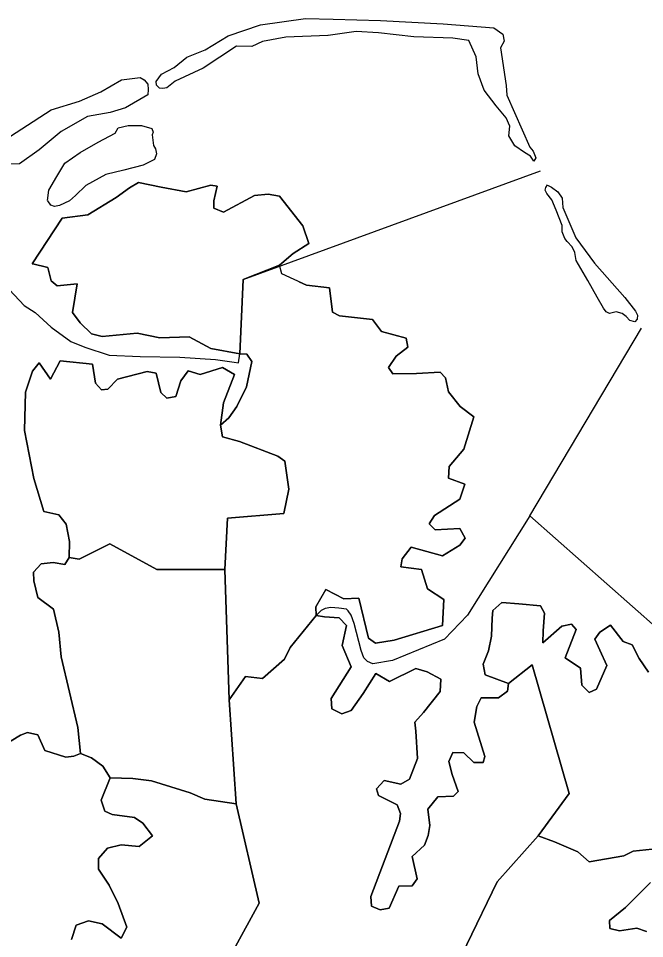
# Model space of a CAD drawing. Extents: x 2308163 to 2335412, y -96774 to 125428.
# Drawn here: x 2326161.9 to 2326206.8, y 124952.6 to 125018.6 of the extents above; entities that cross this region are included whole.
import ezdxf

# ---------------------------------------------------------------- set-up
doc = ezdxf.new("R2010")
doc.units = 0
doc.layers.add('Old_Level_20', color=7, linetype='Continuous')

msp = doc.modelspace()

# ---------------------------------------------------------------- linework, layer by layer
at = {"layer": 'Old_Level_20'}
for points in [[(2326184.083, 125017.364), (2326181.088, 125017.249), (2326179.41, 125016.938), (2326178.635, 125016.583), (2326177.53, 125016.601), (2326175.143, 125015.016), (2326173.14, 125014.08), (2326172.55, 125013.616), (2326172.254, 125013.569), (2326172.014, 125013.592), (2326171.803, 125013.792), (2326171.787, 125014.07), (2326172.166, 125014.591), (2326173.074, 125015.066), (2326173.97, 125015.817), (2326175.281, 125016.333), (2326176.935, 125017.336), (2326179.255, 125018.119), (2326182.497, 125018.587), (2326184.474, 125018.526), (2326187.879, 125018.425), (2326192.374, 125018.197), (2326195.994, 125017.904), (2326196.641, 125017.454), (2326196.751, 125016.962), (2326196.473, 125016.466), (2326196.897, 125013.783), (2326196.945, 125013.087), (2326198.575, 125009.354), (2326198.836, 125009.074), (2326199.012, 125008.588), (2326198.878, 125008.359), (2326198.628, 125008.713), (2326198.212, 125008.964), (2326197.516, 125009.452), (2326197.089, 125010.174), (2326197.14, 125010.857), (2326196.892, 125011.458), (2326196.169, 125012.317), (2326195.318, 125013.45), (2326194.89, 125014.605), (2326194.731, 125015.82), (2326194.209, 125017.005), (2326193.064, 125017.159), (2326190.266, 125017.257), (2326187.735, 125017.551), (2326186.121, 125017.636), (2326184.125, 125017.361)], [(2326160.412, 125009.576), (2326164.234, 125012.024), (2326166.275, 125012.659), (2326167.796, 125013.329), (2326169.291, 125014.181), (2326170.622, 125014.341), (2326170.913, 125014.182), (2326171.191, 125013.863), (2326171.211, 125013.485), (2326171.189, 125013.098), (2326169.577, 125012.172), (2326168.468, 125011.842), (2326166.839, 125011.548), (2326164.954, 125010.469), (2326163.377, 125009.154), (2326161.975, 125008.163), (2326160.621, 125008.112)], [(2326163.985, 125005.52), (2326164.079, 125006.257), (2326164.655, 125007.256), (2326165.234, 125008.205), (2326166.322, 125008.972), (2326167.622, 125009.708), (2326168.832, 125010.353), (2326169.05, 125010.729), (2326169.774, 125010.901), (2326170.723, 125010.918), (2326171.464, 125010.685), (2326171.572, 125010.427), (2326171.499, 125010.23), (2326171.578, 125009.466), (2326171.738, 125009.238), (2326171.799, 125008.885), (2326171.65, 125008.466), (2326170.843, 125008.059), (2326169.458, 125007.696), (2326168.178, 125007.386), (2326166.741, 125006.606), (2326165.979, 125005.897), (2326165.57, 125005.51), (2326164.853, 125005.158), (2326164.489, 125005.105), (2326164.218, 125005.182), (2326163.994, 125005.494)], [(2326177.771, 124994.535), (2326178.017, 124999.862), (2326199.34, 125007.656)], [(2326186.315, 124977.002), (2326187.016, 124974.146), (2326187.516, 124973.776), (2326188.844, 124974.002), (2326192.328, 124975.051), (2326192.415, 124976.912), (2326191.255, 124977.682), (2326190.814, 124979.067), (2326189.334, 124979.268), (2326189.426, 124979.821), (2326190.075, 124980.676), (2326192.326, 124980.056), (2326193.574, 124980.805), (2326193.939, 124981.31), (2326193.552, 124982.003), (2326191.798, 124981.911), (2326191.364, 124982.329), (2326191.749, 124982.944), (2326193.571, 124984.104), (2326193.922, 124985.181), (2326192.761, 124985.611), (2326192.793, 124986.458), (2326193.845, 124987.695), (2326194.577, 124990.012), (2326193.583, 124990.756), (2326192.755, 124991.814), (2326192.535, 124992.819), (2326192.156, 124993.228), (2326190.457, 124993.132), (2326188.766, 124993.091), (2326188.451, 124993.545), (2326188.984, 124994.362), (2326189.826, 124995.01), (2326189.713, 124995.656), (2326187.944, 124996.143), (2326187.306, 124996.998), (2326184.933, 124997.252), (2326184.417, 124997.515), (2326184.214, 124999.262), (2326182.559, 124999.446), (2326180.791, 125000.277), (2326180.615, 125000.88), (2326181.606, 125001.729), (2326182.742, 125002.437), (2326182.29, 125003.718), (2326180.637, 125005.844), (2326179.819, 125005.992), (2326178.843, 125005.884), (2326176.606, 125004.69), (2326175.925, 125004.984), (2326175.904, 125005.503), (2326176.143, 125006.546), (2326175.706, 125006.626), (2326173.932, 125006.147), (2326172.128, 125006.475), (2326170.498, 125006.828), (2326169.864, 125006.428), (2326168.897, 125005.744), (2326166.873, 125004.507), (2326165.025, 125004.268), (2326162.871, 125000.986), (2326162.925, 125000.977), (2326164.011, 125000.724), (2326164.24, 124999.765), (2326164.684, 124999.398), (2326166.121, 124999.541), (2326165.764, 124997.484), (2326166.316, 124996.754), (2326167.141, 124995.977), (2326167.898, 124995.784), (2326170.421, 124996.02), (2326172.052, 124995.671), (2326174.152, 124995.754), (2326175.695, 124994.906), (2326177.771, 124994.535), (2326178.272, 124994.503), (2326178.632, 124993.982), (2326178.263, 124992.162), (2326177.57, 124990.743), (2326176.981, 124989.934), (2326176.385, 124989.411), (2326176.606, 124991.029), (2326177.405, 124993.058), (2326176.533, 124993.556), (2326174.924, 124993.042), (2326174.068, 124993.309), (2326173.552, 124992.6), (2326173.187, 124991.464), (2326172.549, 124991.348), (2326172.113, 124991.769), (2326171.786, 124993.143), (2326171.13, 124993.261), (2326169.007, 124992.722), (2326168.316, 124991.987), (2326167.859, 124991.953), (2326167.433, 124992.43), (2326167.215, 124993.786), (2326164.885, 124994.029), (2326164.208, 124992.717), (2326163.394, 124993.894)], [(2326162.871, 125000.986), (2326165.025, 125004.268), (2326166.873, 125004.507), (2326168.897, 125005.744), (2326169.864, 125006.428), (2326170.498, 125006.828), (2326172.128, 125006.475), (2326173.932, 125006.147), (2326175.706, 125006.626), (2326176.143, 125006.546), (2326175.904, 125005.503), (2326175.925, 125004.984), (2326176.606, 125004.69), (2326178.843, 125005.884), (2326179.819, 125005.992), (2326180.637, 125005.844), (2326182.29, 125003.718), (2326182.742, 125002.437), (2326181.606, 125001.729), (2326180.615, 125000.88), (2326180.615, 125000.88), (2326178.017, 124999.862), (2326177.771, 124994.535), (2326175.695, 124994.906), (2326174.152, 124995.754), (2326172.052, 124995.671), (2326170.421, 124996.02), (2326167.898, 124995.784), (2326167.141, 124995.977), (2326166.316, 124996.754), (2326165.764, 124997.484), (2326166.121, 124999.541), (2326164.684, 124999.398), (2326164.24, 124999.765), (2326164.011, 125000.724), (2326162.925, 125000.977), (2326162.871, 125000.986)], [(2326199.859, 125006.622), (2326200.142, 125006.473), (2326200.606, 125006.156), (2326200.908, 125005.686), (2326200.955, 125005.024), (2326201.885, 125002.856), (2326203.231, 125001.04), (2326205.401, 124998.561), (2326206.163, 124997.598), (2326206.321, 124997.298), (2326206.295, 124997.01), (2326206.117, 124996.838), (2326205.766, 124996.932), (2326205.495, 124997.22), (2326205.21, 124997.412), (2326204.787, 124997.547), (2326204.311, 124997.419), (2326204.063, 124997.542), (2326203.871, 124997.816), (2326203.411, 124998.595), (2326202.746, 124999.795), (2326201.9, 125001.226), (2326201.804, 125001.79), (2326201.634, 125002.211), (2326201.256, 125002.592), (2326201.093, 125002.796), (2326200.895, 125003.288), (2326200.916, 125003.733), (2326200.472, 125004.835), (2326200.153, 125005.567), (2326199.807, 125006.035), (2326199.686, 125006.276), (2326199.724, 125006.461), (2326199.849, 125006.647)], [(2326150.691, 125002.961), (2326151.369, 125002.405), (2326152.404, 125002.272), (2326154.728, 125003.127), (2326156.761, 125003.693), (2326157.149, 125003.62), (2326157.702, 125003.527), (2326158.878, 125002.848), (2326159.456, 125001.932), (2326160.27, 125000.473), (2326161.246, 124999.129), (2326162.309, 124998), (2326163.108, 124997.489), (2326164.253, 124996.453), (2326165.646, 124995.424), (2326166.648, 124995.001), (2326168.398, 124994.436), (2326170.627, 124994.339), (2326173.474, 124994.304), (2326176.036, 124994.134), (2326177.362, 124993.929), (2326177.693, 124993.897), (2326177.771, 124994.535)], [(2326182.035, 124999.693), (2326182.559, 124999.446), (2326184.214, 124999.262), (2326184.417, 124997.515), (2326184.933, 124997.252), (2326187.306, 124996.998), (2326187.944, 124996.143), (2326189.713, 124995.656), (2326189.826, 124995.01), (2326188.984, 124994.362), (2326188.451, 124993.545), (2326188.766, 124993.091), (2326190.457, 124993.132), (2326192.156, 124993.228), (2326192.535, 124992.819), (2326192.755, 124991.814), (2326193.583, 124990.756), (2326194.577, 124990.012), (2326193.845, 124987.695), (2326192.793, 124986.458), (2326192.761, 124985.611), (2326193.922, 124985.181), (2326193.571, 124984.104), (2326191.749, 124982.944), (2326191.364, 124982.329), (2326191.798, 124981.911), (2326193.552, 124982.003), (2326193.939, 124981.31), (2326193.574, 124980.805), (2326192.326, 124980.056), (2326190.075, 124980.676), (2326189.426, 124979.821), (2326189.334, 124979.268), (2326190.814, 124979.067), (2326191.255, 124977.682), (2326192.415, 124976.912), (2326192.328, 124975.051), (2326188.844, 124974.002), (2326187.516, 124973.776), (2326187.016, 124974.146), (2326186.315, 124977.002), (2326185.242, 124976.96), (2326183.951, 124977.64), (2326183.237, 124976.395), (2326183.245, 124975.767), (2326181.399, 124973.463), (2326180.978, 124972.624), (2326179.399, 124971.24), (2326178.187, 124971.392), (2326177.008, 124969.711), (2326176.714, 124979.07), (2326176.886, 124982.752), (2326180.933, 124983.071), (2326181.288, 124984.835), (2326181.008, 124986.824), (2326180.509, 124987.198), (2326177.763, 124988.253), (2326176.525, 124988.586), (2326176.385, 124989.411), (2326176.981, 124989.934), (2326177.57, 124990.743), (2326178.263, 124992.162), (2326178.632, 124993.982), (2326178.272, 124994.503), (2326177.771, 124994.535)], [(2326198.594, 124982.921), (2326206.597, 124996.365)], [(2326163.394, 124993.894), (2326162.895, 124993.294), (2326162.408, 124991.776), (2326162.335, 124989.035), (2326162.991, 124985.593), (2326163.719, 124983.229), (2326164.806, 124982.981), (2326165.315, 124982.319), (2326165.556, 124981.073), (2326165.533, 124979.932), (2326165.22, 124979.413), (2326164.397, 124979.557), (2326163.537, 124979.477), (2326162.986, 124978.885), (2326162.993, 124978.254), (2326163.299, 124977.054), (2326164.403, 124976.232), (2326164.801, 124974.559), (2326164.961, 124972.813), (2326166.15, 124967.74), (2326166.35, 124965.873), (2326165.865, 124965.67), (2326165.289, 124965.597), (2326163.79, 124966.082), (2326163.297, 124967.198), (2326162.537, 124967.384), (2326162.051, 124967.181), (2326160.55, 124966.291)], [(2326162.408, 124991.776), (2326162.895, 124993.294), (2326163.394, 124993.894), (2326164.208, 124992.717), (2326164.885, 124994.029), (2326167.215, 124993.786), (2326167.433, 124992.43), (2326167.859, 124991.953), (2326168.316, 124991.987), (2326169.007, 124992.722), (2326171.13, 124993.261), (2326171.786, 124993.143), (2326172.113, 124991.769), (2326172.549, 124991.348), (2326173.187, 124991.464), (2326173.552, 124992.6), (2326174.068, 124993.309), (2326174.924, 124993.042), (2326176.533, 124993.556), (2326177.405, 124993.058), (2326176.606, 124991.029), (2326176.385, 124989.411), (2326176.525, 124988.586), (2326177.763, 124988.253), (2326180.509, 124987.198), (2326181.008, 124986.824), (2326181.288, 124984.835), (2326180.933, 124983.071), (2326176.886, 124982.752), (2326176.714, 124979.07), (2326171.815, 124979.065), (2326168.462, 124980.909), (2326166.246, 124979.807), (2326165.533, 124979.932), (2326165.556, 124981.073), (2326165.315, 124982.319), (2326164.806, 124982.981), (2326163.719, 124983.229), (2326162.991, 124985.593), (2326162.335, 124989.035), (2326162.408, 124991.776)], [(2326198.594, 124982.921), (2326194.117, 124975.785), (2326192.469, 124974.079), (2326188.729, 124972.537), (2326187.314, 124972.299), (2326186.928, 124972.467), (2326186.681, 124972.722), (2326186.487, 124973.248), (2326185.985, 124975.181), (2326185.757, 124975.801), (2326185.55, 124976.107), (2326185.421, 124976.226), (2326184.887, 124976.299), (2326184.309, 124976.34), (2326183.913, 124976.269), (2326183.626, 124976.113), (2326183.245, 124975.767)], [(2326210.424, 124958.942), (2326212.163, 124959.991), (2326213.48, 124962.74), (2326214.02, 124965.325), (2326213.147, 124967.778), (2326210.928, 124970.81), (2326207.793, 124974.788), (2326198.594, 124982.921)], [(2326165.533, 124979.932), (2326166.246, 124979.807), (2326168.462, 124980.909), (2326171.815, 124979.065), (2326176.714, 124979.07), (2326177.008, 124969.711), (2326177.525, 124962.259), (2326175.272, 124962.584), (2326174.222, 124963.047), (2326171.438, 124963.921), (2326170.114, 124964.088), (2326168.488, 124964.136), (2326167.949, 124964.972), (2326167.145, 124965.567), (2326166.35, 124965.873), (2326166.15, 124967.74), (2326164.961, 124972.813), (2326164.801, 124974.559), (2326164.403, 124976.232), (2326163.299, 124977.054), (2326162.993, 124978.254), (2326162.986, 124978.885), (2326163.537, 124979.477), (2326164.397, 124979.557), (2326165.22, 124979.413), (2326165.533, 124979.932)], [(2326207.103, 124971.712), (2326206.425, 124972.678), (2326205.92, 124973.671), (2326205.287, 124973.894), (2326204.366, 124975.073), (2326203.612, 124974.579), (2326203.249, 124974.075), (2326203.619, 124973.274), (2326204.105, 124972.17), (2326203.378, 124970.481), (2326202.833, 124970.234), (2326202.309, 124970.777), (2326202.229, 124971.983), (2326201.125, 124972.739), (2326201.909, 124974.76), (2326201.585, 124975.156), (2326200.885, 124974.993), (2326199.514, 124973.811), (2326199.543, 124974.657), (2326199.646, 124975.945), (2326199.339, 124976.452), (2326197.798, 124976.605), (2326196.582, 124976.702), (2326195.927, 124976.133), (2326195.889, 124975.573), (2326195.84, 124974.274), (2326195.611, 124973.234), (2326195.227, 124972.277), (2326195.38, 124971.512), (2326197.067, 124970.882), (2326196.975, 124970.33), (2326196.34, 124969.871), (2326195.106, 124969.855), (2326194.777, 124969.229), (2326194.595, 124968.124), (2326195.365, 124965.664), (2326195.237, 124965.231), (2326194.566, 124965.231), (2326193.839, 124965.923), (2326193.059, 124965.942), (2326192.786, 124965.307), (2326193.022, 124964.357), (2326193.44, 124963.15), (2326193.104, 124962.809), (2326191.978, 124962.772), (2326191.269, 124961.869), (2326191.415, 124960.707), (2326191.298, 124959.988), (2326191.018, 124959.296), (2326190.155, 124958.474), (2326190.513, 124956.879), (2326190.15, 124956.371), (2326189.195, 124956.361), (2326188.49, 124954.772), (2326187.853, 124954.651), (2326187.225, 124954.927), (2326187.169, 124955.62), (2326189.225, 124961.02), (2326189.315, 124961.574), (2326189.078, 124962.182), (2326187.732, 124962.867), (2326187.587, 124963.346), (2326188.132, 124963.936), (2326189.323, 124963.677), (2326189.941, 124964.027), (2326190.524, 124965.521), (2326190.397, 124967.477), (2326190.334, 124968.113), (2326190.953, 124968.803), (2326192.153, 124970.304), (2326192.192, 124971.207), (2326191.212, 124971.717), (2326190.412, 124971.968), (2326188.52, 124971.041), (2326187.548, 124971.607), (2326186.636, 124970.169), (2326185.761, 124968.952), (2326185.105, 124968.723), (2326184.377, 124969.076), (2326184.333, 124969.824), (2326185.775, 124972.083), (2326185.132, 124973.618), (2326185.426, 124975.048), (2326184.9, 124975.595), (2326183.845, 124975.664), (2326183.245, 124975.767), (2326183.237, 124976.395), (2326183.951, 124977.64), (2326185.242, 124976.96), (2326186.315, 124977.002)], [(2326195.227, 124972.277), (2326195.611, 124973.234), (2326195.84, 124974.274), (2326195.889, 124975.573), (2326195.927, 124976.133), (2326196.582, 124976.702), (2326197.798, 124976.605), (2326199.339, 124976.452), (2326199.646, 124975.945), (2326199.543, 124974.657), (2326199.514, 124973.811), (2326200.885, 124974.993), (2326201.585, 124975.156), (2326201.909, 124974.76), (2326201.125, 124972.739), (2326202.229, 124971.983), (2326202.309, 124970.777), (2326202.833, 124970.234), (2326203.378, 124970.481), (2326204.105, 124972.17), (2326203.619, 124973.274), (2326203.249, 124974.075), (2326203.612, 124974.579), (2326204.366, 124975.073), (2326205.287, 124973.894), (2326205.92, 124973.671), (2326206.425, 124972.678), (2326207.103, 124971.712)], [(2326175.35, 124948.127), (2326179.175, 124955.135), (2326177.525, 124962.259), (2326177.008, 124969.711), (2326178.187, 124971.392), (2326179.399, 124971.24), (2326180.978, 124972.624), (2326181.399, 124973.463), (2326183.245, 124975.767), (2326183.845, 124975.664), (2326184.9, 124975.595), (2326185.426, 124975.048), (2326185.132, 124973.618), (2326185.775, 124972.083), (2326184.333, 124969.824), (2326184.377, 124969.076), (2326185.105, 124968.723), (2326185.761, 124968.952), (2326186.636, 124970.169), (2326187.548, 124971.607), (2326188.52, 124971.041), (2326190.412, 124971.968), (2326191.212, 124971.717), (2326192.192, 124971.207), (2326192.153, 124970.304), (2326190.953, 124968.803), (2326190.334, 124968.113), (2326190.397, 124967.477), (2326190.524, 124965.521), (2326189.941, 124964.027), (2326189.323, 124963.677), (2326188.132, 124963.936), (2326187.587, 124963.346), (2326187.732, 124962.867), (2326189.078, 124962.182), (2326189.315, 124961.574), (2326189.225, 124961.02), (2326187.169, 124955.62), (2326187.225, 124954.927), (2326187.853, 124954.651), (2326188.49, 124954.772), (2326189.195, 124956.361), (2326190.15, 124956.371), (2326190.513, 124956.879), (2326190.155, 124958.474), (2326191.018, 124959.296), (2326191.298, 124959.988), (2326191.415, 124960.707), (2326191.269, 124961.869), (2326191.978, 124962.772), (2326193.104, 124962.809), (2326193.44, 124963.15), (2326193.022, 124964.357), (2326192.786, 124965.307), (2326193.059, 124965.942), (2326193.839, 124965.923), (2326194.566, 124965.231), (2326195.237, 124965.231), (2326195.365, 124965.664), (2326194.595, 124968.124), (2326194.777, 124969.229), (2326195.106, 124969.855), (2326196.34, 124969.871), (2326196.975, 124970.33), (2326197.067, 124970.882)], [(2326197.067, 124970.882), (2326198.748, 124972.24), (2326201.416, 124962.99), (2326199.188, 124959.963), (2326196.244, 124956.657), (2326191.887, 124947.669)], [(2326208.269, 124959.115), (2326205.996, 124958.874), (2326205.326, 124958.533), (2326202.854, 124958.099), (2326202.019, 124958.807), (2326200.35, 124959.541), (2326199.188, 124959.963), (2326201.416, 124962.99), (2326198.748, 124972.24), (2326197.067, 124970.882), (2326195.38, 124971.512), (2326195.227, 124972.277)], [(2326160.55, 124966.291), (2326162.051, 124967.181), (2326162.537, 124967.384), (2326163.297, 124967.198), (2326163.79, 124966.082), (2326165.289, 124965.597), (2326165.865, 124965.67), (2326166.35, 124965.873), (2326167.145, 124965.567), (2326167.949, 124964.972), (2326168.488, 124964.136), (2326167.831, 124962.531), (2326168.095, 124961.743), (2326168.616, 124961.483), (2326170.215, 124961.269), (2326170.828, 124960.88), (2326171.522, 124959.962), (2326170.555, 124959.211), (2326169.276, 124959.312), (2326168.281, 124959.08), (2326167.651, 124958.328), (2326167.643, 124957.585), (2326168.413, 124956.427), (2326169.046, 124955.119), (2326169.672, 124953.414), (2326169.263, 124952.624), (2326167.908, 124953.651), (2326166.929, 124953.872), (2326166.034, 124953.564), (2326165.698, 124952.533)], [(2326165.698, 124952.533), (2326166.034, 124953.564), (2326166.929, 124953.872), (2326167.908, 124953.651), (2326169.263, 124952.624), (2326169.672, 124953.414), (2326169.046, 124955.119), (2326168.413, 124956.427), (2326167.643, 124957.585), (2326167.651, 124958.328), (2326168.281, 124959.08), (2326169.276, 124959.312), (2326170.555, 124959.211), (2326171.522, 124959.962), (2326170.828, 124960.88), (2326170.215, 124961.269), (2326168.616, 124961.483), (2326168.095, 124961.743), (2326167.831, 124962.531), (2326168.488, 124964.136), (2326170.114, 124964.088), (2326171.438, 124963.921), (2326174.222, 124963.047), (2326175.272, 124962.584), (2326177.525, 124962.259), (2326179.175, 124955.135), (2326175.35, 124948.127)], [(2326191.887, 124947.669), (2326196.244, 124956.657), (2326199.188, 124959.963), (2326200.35, 124959.541), (2326202.019, 124958.807), (2326202.854, 124958.099), (2326205.326, 124958.533), (2326205.996, 124958.874), (2326208.269, 124959.115)], [(2326206.96, 124953.109), (2326206.271, 124953.336), (2326205.014, 124953.149), (2326204.315, 124953.322), (2326204.295, 124953.892), (2326205.452, 124954.831), (2326207.251, 124956.626)], [(2326207.251, 124956.626), (2326205.452, 124954.831), (2326204.295, 124953.892), (2326204.315, 124953.322), (2326205.014, 124953.149), (2326206.271, 124953.336), (2326206.96, 124953.109)]]:
    msp.add_lwpolyline(points, dxfattribs=at)

doc.saveas('drawing.dxf')
